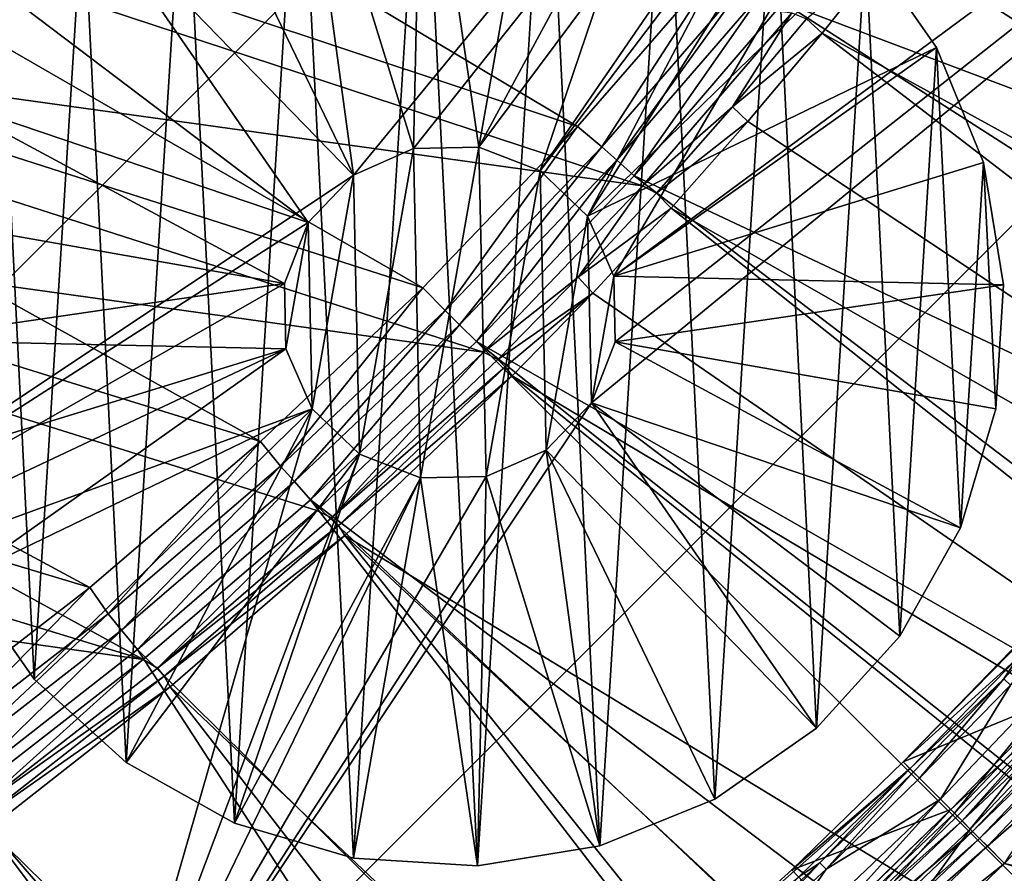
# Model space of a CAD drawing. Header units: metres. Extents: x -901 to 901, y -486 to 401.
# Tile 264 of 362: x 785 to 814, y -315 to -289. Entities that reach past the tile are written whole.
import ezdxf

# ---------------------------------------------------------------- set-up
doc = ezdxf.new("R2010")
doc.units = ezdxf.units.M

msp = doc.modelspace()

# ---------------------------------------------------------------- linework, layer by layer
at = {"layer": 'top'}
for points in [[(814.570129, -308.052704, -625), (811.35907, -311.3591, -625), (819.236694, -303.327972, -621.651367)], [(819.236694, -303.327972, -621.651367), (811.35907, -311.3591, -625), (814.783203, -308.253754, -621.651367)], [(816.999634, -306.05014, -620.924011), (814.783203, -308.253754, -621.651367), (814.36438, -308.888062, -620.924011)], [(816.999634, -306.05014, -620.924011), (814.36438, -308.888062, -620.924011), (814.55603, -309.070526, -620.230835)], [(817.851563, -306.822296, -619.050903), (814.55603, -309.070526, -620.230835), (812.473083, -312.473053, -619.050903)], [(812.890137, -312.890137, -618.603455), (817.851563, -306.822296, -619.050903), (812.473083, -312.473053, -619.050903)], [(817.851563, -306.822296, -619.050903), (812.890137, -312.890137, -618.603455), (818.288574, -307.218414, -618.603455)], [(818.288574, -307.218414, -618.603455), (812.890137, -312.890137, -618.603455), (813.358765, -313.358795, -618.271973)], [(813.11554, -313.11554, -621.115417), (816.232422, -309.621033, -621.825684), (818.52478, -307.432495, -621.115417)], [(818.52478, -307.432495, -621.115417), (818.852661, -307.729706, -620.525452), (813.11554, -313.11554, -621.115417)], [(813.358765, -313.358795, -618.271973), (818.779602, -307.663513, -618.271973), (818.288574, -307.218414, -618.603455)], [(818.852661, -307.729706, -620.525452), (813.428467, -313.428497, -620.525452), (813.11554, -313.11554, -621.115417)], [(814.383911, -314.383911, -618), (818.779602, -307.663513, -618.271973), (813.358765, -313.358795, -618.271973)], [(818.852661, -307.729706, -620.525452), (819.071167, -307.927765, -620.301758), (813.428467, -313.428497, -620.525452)], [(819.071167, -307.927765, -620.301758), (813.637024, -313.637024, -620.301758), (813.428467, -313.428497, -620.525452)], [(819.071167, -307.927765, -620.301758), (819.316711, -308.15033, -620.135986), (813.637024, -313.637024, -620.301758)], [(816.030396, -309.43045, -625), (811.35907, -311.3591, -625), (814.570129, -308.052704, -625)], [(811.35907, -311.3591, -625), (811.566284, -311.566254, -621.651367), (814.783203, -308.253754, -621.651367)], [(814.783203, -308.253754, -621.651367), (811.566284, -311.566254, -621.651367), (814.36438, -308.888062, -620.924011)], [(819.316711, -308.15033, -620.135986), (813.871338, -313.871368, -620.135986), (813.637024, -313.637024, -620.301758)], [(819.316711, -308.15033, -620.135986), (819.858704, -308.633575, -620), (813.871338, -313.871368, -620.135986)], [(814.36438, -308.888062, -620.924011), (811.566284, -311.566254, -621.651367), (811.660034, -311.660065, -620.924011)], [(811.660034, -311.660065, -620.924011), (811.847168, -311.847168, -620.230835), (814.36438, -308.888062, -620.924011)], [(814.36438, -308.888062, -620.924011), (811.847168, -311.847168, -620.230835), (814.55603, -309.070526, -620.230835)], [(819.858704, -308.633575, -620), (814.383911, -314.383911, -620), (813.871338, -313.871368, -620.135986)], [(814.55603, -309.070526, -620.230835), (811.847168, -311.847168, -620.230835), (812.473083, -312.473053, -619.050903)], [(816.030396, -309.43045, -625), (812.778687, -312.778717, -625), (811.35907, -311.3591, -625)], [(812.778687, -312.778717, -625), (816.030396, -309.43045, -625), (816.232422, -309.621033, -621.825684)], [(812.975098, -312.975098, -621.825684), (812.778687, -312.778717, -625), (816.232422, -309.621033, -621.825684)], [(813.11554, -313.11554, -621.115417), (812.975098, -312.975098, -621.825684), (816.232422, -309.621033, -621.825684)], [(811.35907, -311.3591, -625), (808.052673, -314.570099, -625), (811.566284, -311.566254, -621.651367)], [(812.778687, -312.778717, -625), (808.052673, -314.570099, -625), (811.35907, -311.3591, -625)], [(808.052673, -314.570099, -625), (803.135986, -319.015381, -625), (811.566284, -311.566254, -621.651367)], [(811.566284, -311.566254, -621.651367), (803.135986, -319.015381, -625), (808.253723, -314.783203, -621.651367)], [(808.888062, -314.36441, -620.924011), (811.566284, -311.566254, -621.651367), (808.253723, -314.783203, -621.651367)], [(811.660034, -311.660065, -620.924011), (811.566284, -311.566254, -621.651367), (808.888062, -314.36441, -620.924011)], [(809.070496, -314.556061, -620.230835), (811.660034, -311.660065, -620.924011), (808.888062, -314.36441, -620.924011)], [(811.847168, -311.847168, -620.230835), (811.660034, -311.660065, -620.924011), (809.070496, -314.556061, -620.230835)], [(812.473083, -312.473053, -619.050903), (811.847168, -311.847168, -620.230835), (809.070496, -314.556061, -620.230835)], [(807.218384, -318.288574, -618.603455), (812.473083, -312.473053, -619.050903), (806.822266, -317.851532, -619.050903)], [(806.822266, -317.851532, -619.050903), (812.473083, -312.473053, -619.050903), (809.070496, -314.556061, -620.230835)], [(807.218384, -318.288574, -618.603455), (812.890137, -312.890137, -618.603455), (812.473083, -312.473053, -619.050903)], [(809.43042, -316.030396, -625), (812.778687, -312.778717, -625), (804.633423, -320.741821, -621.825684)], [(804.633423, -320.741821, -621.825684), (812.778687, -312.778717, -625), (809.621033, -316.232422, -621.825684)], [(807.663513, -318.779633, -618.271973), (812.890137, -312.890137, -618.603455), (807.218384, -318.288574, -618.603455)], [(812.890137, -312.890137, -618.603455), (807.663513, -318.779633, -618.271973), (813.358765, -313.358795, -618.271973)], [(812.778687, -312.778717, -625), (809.43042, -316.030396, -625), (808.052673, -314.570099, -625)], [(812.778687, -312.778717, -625), (812.975098, -312.975098, -621.825684), (809.621033, -316.232422, -621.825684)], [(809.621033, -316.232422, -621.825684), (812.975098, -312.975098, -621.825684), (813.11554, -313.11554, -621.115417)], [(807.432495, -318.52475, -621.115417), (809.621033, -316.232422, -621.825684), (813.11554, -313.11554, -621.115417)], [(813.11554, -313.11554, -621.115417), (813.428467, -313.428497, -620.525452), (807.432495, -318.52475, -621.115417)], [(813.428467, -313.428497, -620.525452), (807.729736, -318.852661, -620.525452), (807.432495, -318.52475, -621.115417)], [(813.358765, -313.358795, -618.271973), (807.663513, -318.779633, -618.271973), (808.633606, -319.858704, -618)], [(813.428467, -313.428497, -620.525452), (813.637024, -313.637024, -620.301758), (807.729736, -318.852661, -620.525452)], [(808.633606, -319.858704, -618), (814.383911, -314.383911, -618), (813.358765, -313.358795, -618.271973)], [(813.637024, -313.637024, -620.301758), (807.927795, -319.071167, -620.301758), (807.729736, -318.852661, -620.525452)], [(813.637024, -313.637024, -620.301758), (813.871338, -313.871368, -620.135986), (807.927795, -319.071167, -620.301758)], [(813.871338, -313.871368, -620.135986), (808.15033, -319.316711, -620.135986), (807.927795, -319.071167, -620.301758)], [(813.871338, -313.871368, -620.135986), (814.383911, -314.383911, -620), (808.15033, -319.316711, -620.135986)], [(808.888062, -314.36441, -620.924011), (808.253723, -314.783203, -621.651367), (806.05011, -316.999664, -620.924011)], [(806.227844, -317.19574, -620.230835), (808.888062, -314.36441, -620.924011), (806.05011, -316.999664, -620.924011)], [(809.070496, -314.556061, -620.230835), (808.888062, -314.36441, -620.924011), (806.227844, -317.19574, -620.230835)], [(814.383911, -314.383911, -620), (808.633606, -319.858704, -620), (808.15033, -319.316711, -620.135986)], [(838.597717, -321.566193, -620), (808.633606, -319.858704, -620), (814.383911, -314.383911, -620)], [(808.633606, -319.858704, -618), (839.662231, -320.340729, -618), (814.383911, -314.383911, -618)], [(809.43042, -316.030396, -625), (803.135986, -319.015381, -625), (808.052673, -314.570099, -625)], [(806.822266, -317.851532, -619.050903), (809.070496, -314.556061, -620.230835), (806.227844, -317.19574, -620.230835)]]:
    msp.add_3dface(points, dxfattribs=at)
at = {"layer": 'top0'}
for points in [[(771.150452, -282.286438, -85.025352), (801.66864, -292.441925, -32.096634), (775.725708, -276.969025, -84.964355)], [(801.66864, -292.441925, -32.096634), (806.041626, -287.405029, -32.057251), (775.725708, -276.969025, -84.964355)], [(856.742371, -307.198944, -0.803848), (815.884094, -277.801331, -29.861549), (811.974487, -283.371185, -29.856339)], [(813.175964, -284.231598, -32.454315), (815.189026, -281.441895, -32.457077), (859.015991, -306.518616, -3.399924)], [(766.312317, -287.365265, -85.091026), (797.065125, -297.244843, -32.14172), (771.150452, -282.286438, -85.025352)], [(797.065125, -297.244843, -32.14172), (801.66864, -292.441925, -32.096634), (771.150452, -282.286438, -85.025352)], [(807.795105, -288.742004, -29.850136), (856.742371, -307.198944, -0.803848), (811.974487, -283.371185, -29.856339)], [(768.103577, -289.272308, -86.577515), (772.991577, -284.131012, -86.538803), (803.600281, -294.209076, -33.565083)], [(803.600281, -294.209076, -33.565083), (772.991577, -284.131012, -86.538803), (808.054016, -289.058319, -33.549034)], [(853.609985, -314.191132, -3.399924), (811.095398, -286.971313, -32.451302), (813.175964, -284.231598, -32.454315)], [(859.015991, -306.518616, -3.399924), (853.609985, -314.191132, -3.399924), (813.175964, -284.231598, -32.454315)], [(808.487122, -289.236816, -32.926071), (811.095398, -286.971313, -32.451302), (808.948486, -289.659393, -32.44804)], [(811.095398, -286.971313, -32.451302), (853.609985, -314.191132, -3.399924), (808.948486, -289.659393, -32.44804)], [(761.221619, -292.19046, -85.161201), (792.233337, -301.814148, -32.19273), (766.312317, -287.365265, -85.091026)], [(792.233337, -301.814148, -32.19273), (797.065125, -297.244843, -32.14172), (766.312317, -287.365265, -85.091026)], [(806.041626, -287.405029, -32.057251), (801.66864, -292.441925, -32.096634), (802.395508, -293.039734, -30.82016)], [(806.041626, -287.405029, -32.057251), (802.395508, -293.039734, -30.82016), (806.812439, -287.939575, -30.808117)], [(806.812439, -287.939575, -30.808117), (802.395508, -293.039734, -30.82016), (802.841125, -293.441956, -30.288921)], [(802.841125, -293.441956, -30.288921), (807.270691, -288.314423, -30.287998), (806.812439, -287.939575, -30.808117)], [(803.354736, -293.90332, -29.842918), (807.270691, -288.314423, -30.287998), (802.841125, -293.441956, -30.288921)], [(803.354736, -293.90332, -29.842918), (807.795105, -288.742004, -29.850136), (807.270691, -288.314423, -30.287998)], [(803.354736, -293.90332, -29.842918), (850.350159, -316.009277, -0.803848), (807.795105, -288.742004, -29.850136)], [(850.350159, -316.009277, -0.803848), (856.742371, -307.198944, -0.803848), (807.795105, -288.742004, -29.850136)], [(803.600281, -294.209076, -33.565083), (808.054016, -289.058319, -33.549034), (806.284912, -291.855682, -32.927197)], [(808.054016, -289.058319, -33.549034), (808.487122, -289.236816, -32.926071), (806.284912, -291.855682, -32.927197)], [(806.284912, -291.855682, -32.927197), (808.487122, -289.236816, -32.926071), (808.948486, -289.659393, -32.44804)], [(762.966919, -294.164856, -86.616753), (768.103577, -289.272308, -86.577515), (798.874207, -299.159271, -33.58363)], [(798.874207, -299.159271, -33.58363), (768.103577, -289.272308, -86.577515), (803.600281, -294.209076, -33.565083)], [(806.284912, -291.855682, -32.927197), (808.948486, -289.659393, -32.44804), (806.736572, -292.294189, -32.444527)], [(808.948486, -289.659393, -32.44804), (848.878296, -320.303436, -3.399924), (806.736572, -292.294189, -32.444527)], [(853.609985, -314.191132, -3.399924), (848.878296, -320.303436, -3.399924), (808.948486, -289.659393, -32.44804)], [(803.600281, -294.209076, -33.565083), (806.284912, -291.855682, -32.927197), (804.019348, -294.419586, -32.928402)], [(804.019348, -294.419586, -32.928402), (806.284912, -291.855682, -32.927197), (806.736572, -292.294189, -32.444527)], [(755.893372, -296.751801, -85.235657), (787.152771, -306.165741, -32.250175), (761.221619, -292.19046, -85.161201)], [(787.152771, -306.165741, -32.250175), (792.233337, -301.814148, -32.19273), (761.221619, -292.19046, -85.161201)], [(801.66864, -292.441925, -32.096634), (797.065125, -297.244843, -32.14172), (797.729675, -297.91571, -30.83387)], [(801.66864, -292.441925, -32.096634), (797.729675, -297.91571, -30.83387), (802.395508, -293.039734, -30.82016)], [(806.736572, -292.294189, -32.444527), (804.460876, -294.874146, -32.440762), (804.019348, -294.419586, -32.928402)], [(848.878296, -320.303436, -3.399924), (804.460876, -294.874146, -32.440762), (806.736572, -292.294189, -32.444527)], [(802.395508, -293.039734, -30.82016), (797.729675, -297.91571, -30.83387), (798.161804, -298.345795, -30.289949)], [(802.395508, -293.039734, -30.82016), (798.161804, -298.345795, -30.289949), (802.841125, -293.441956, -30.288921)], [(802.841125, -293.441956, -30.288921), (798.161804, -298.345795, -30.289949), (798.662537, -298.844513, -29.834656)], [(798.662537, -298.844513, -29.834656), (803.354736, -293.90332, -29.842918), (802.841125, -293.441956, -30.288921)], [(798.662537, -298.844513, -29.834656), (843.461121, -324.436737, -0.803848), (803.354736, -293.90332, -29.842918)], [(843.461121, -324.436737, -0.803848), (850.350159, -316.009277, -0.803848), (803.354736, -293.90332, -29.842918)], [(788.741455, -308.311829, -33.628128), (757.593506, -298.797272, -86.656258), (762.966919, -294.164856, -86.616753)], [(793.90979, -303.870117, -33.604656), (762.966919, -294.164856, -86.616753), (798.874207, -299.159271, -33.58363)], [(793.90979, -303.870117, -33.604656), (788.741455, -308.311829, -33.628128), (762.966919, -294.164856, -86.616753)], [(798.874207, -299.159271, -33.58363), (803.600281, -294.209076, -33.565083), (801.691711, -296.926941, -32.929695)], [(801.691711, -296.926941, -32.929695), (803.600281, -294.209076, -33.565083), (804.019348, -294.419586, -32.928402)], [(804.460876, -294.874146, -32.440762), (801.691711, -296.926941, -32.929695), (804.019348, -294.419586, -32.928402)], [(804.460876, -294.874146, -32.440762), (802.122864, -297.397705, -32.436741), (801.691711, -296.926941, -32.929695)], [(843.902405, -326.218597, -3.399924), (802.122864, -297.397705, -32.436741), (804.460876, -294.874146, -32.440762)], [(848.878296, -320.303436, -3.399924), (843.902405, -326.218597, -3.399924), (804.460876, -294.874146, -32.440762)], [(781.687378, -310.390381, -32.316093), (787.152771, -306.165741, -32.250175), (755.893372, -296.751801, -85.235657)], [(799.303101, -299.376068, -32.931065), (798.874207, -299.159271, -33.58363), (801.691711, -296.926941, -32.929695)], [(802.122864, -297.397705, -32.436741), (799.303101, -299.376068, -32.931065), (801.691711, -296.926941, -32.929695)], [(797.065125, -297.244843, -32.14172), (792.233337, -301.814148, -32.19273), (792.824951, -302.555206, -30.849257)], [(797.065125, -297.244843, -32.14172), (792.824951, -302.555206, -30.849257), (797.729675, -297.91571, -30.83387)], [(799.303101, -299.376068, -32.931065), (802.122864, -297.397705, -32.436741), (799.518677, -299.590393, -32.659832)], [(799.518677, -299.590393, -32.659832), (802.122864, -297.397705, -32.436741), (799.723877, -299.863464, -32.432468)], [(802.122864, -297.397705, -32.436741), (843.902405, -326.218597, -3.399924), (799.723877, -299.863464, -32.432468)], [(797.729675, -297.91571, -30.83387), (792.824951, -302.555206, -30.849257), (793.242554, -303.013641, -30.291082)], [(797.729675, -297.91571, -30.83387), (793.242554, -303.013641, -30.291082), (798.161804, -298.345795, -30.289949)], [(798.161804, -298.345795, -30.289949), (793.242554, -303.013641, -30.291082), (793.727417, -303.555023, -29.825321)], [(798.161804, -298.345795, -30.289949), (793.727417, -303.555023, -29.825321), (798.662537, -298.844513, -29.834656)], [(757.593506, -298.797272, -86.656258), (788.741455, -308.311829, -33.628128), (751.995911, -303.158661, -86.695763)], [(793.727417, -303.555023, -29.825321), (834.288086, -334.288086, -0.803848), (798.662537, -298.844513, -29.834656)], [(834.288086, -334.288086, -0.803848), (838.135071, -330.326935, -0.803848), (798.662537, -298.844513, -29.834656)], [(798.662537, -298.844513, -29.834656), (838.135071, -330.326935, -0.803848), (843.461121, -324.436737, -0.803848)], [(793.90979, -303.870117, -33.604656), (798.874207, -299.159271, -33.58363), (794.348206, -304.093842, -32.934059)], [(798.874207, -299.159271, -33.58363), (799.303101, -299.376068, -32.931065), (794.348206, -304.093842, -32.934059)], [(794.348206, -304.093842, -32.934059), (799.303101, -299.376068, -32.931065), (799.518677, -299.590393, -32.659832)], [(794.348206, -304.093842, -32.934059), (799.518677, -299.590393, -32.659832), (794.556824, -304.322327, -32.655872)], [(794.556824, -304.322327, -32.655872), (799.518677, -299.590393, -32.659832), (799.723877, -299.863464, -32.432468)], [(794.556824, -304.322327, -32.655872), (799.723877, -299.863464, -32.432468), (794.748962, -304.61557, -32.423145)], [(799.723877, -299.863464, -32.432468), (839.006836, -331.593506, -3.399924), (794.748962, -304.61557, -32.423145)], [(843.902405, -326.218597, -3.399924), (839.006836, -331.593506, -3.399924), (799.723877, -299.863464, -32.432468)], [(792.233337, -301.814148, -32.19273), (787.152771, -306.165741, -32.250175), (787.695557, -306.948181, -30.866377)], [(792.233337, -301.814148, -32.19273), (787.695557, -306.948181, -30.866377), (792.824951, -302.555206, -30.849257)], [(792.824951, -302.555206, -30.849257), (787.695557, -306.948181, -30.866377), (788.097534, -307.435394, -30.292336)], [(792.824951, -302.555206, -30.849257), (788.097534, -307.435394, -30.292336), (793.242554, -303.013641, -30.291082)], [(793.242554, -303.013641, -30.291082), (788.097534, -307.435394, -30.292336), (788.569824, -308.014862, -29.814909)], [(793.242554, -303.013641, -30.291082), (788.569824, -308.014862, -29.814909), (793.727417, -303.555023, -29.825321)], [(788.741455, -308.311829, -33.628128), (783.327698, -312.518494, -33.65435), (751.995911, -303.158661, -86.695763)], [(824.436707, -343.46109, -0.803848), (793.727417, -303.555023, -29.825321), (788.569824, -308.014862, -29.814909)], [(824.436707, -343.46109, -0.803848), (830.326965, -338.135101, -0.803848), (793.727417, -303.555023, -29.825321)], [(830.326965, -338.135101, -0.803848), (834.288086, -334.288086, -0.803848), (793.727417, -303.555023, -29.825321)], [(788.741455, -308.311829, -33.628128), (793.90979, -303.870117, -33.604656), (789.167297, -308.563049, -32.937401)], [(793.90979, -303.870117, -33.604656), (794.348206, -304.093842, -32.934059), (789.167297, -308.563049, -32.937401)], [(789.167297, -308.563049, -32.937401), (794.348206, -304.093842, -32.934059), (794.556824, -304.322327, -32.655872)], [(789.167297, -308.563049, -32.937401), (794.556824, -304.322327, -32.655872), (789.368347, -308.805878, -32.651478)], [(789.368347, -308.805878, -32.651478), (794.556824, -304.322327, -32.655872), (794.748962, -304.61557, -32.423145)], [(789.368347, -308.805878, -32.651478), (794.748962, -304.61557, -32.423145), (789.547852, -309.118988, -32.412781)], [(794.748962, -304.61557, -32.423145), (826.218567, -343.902435, -3.399924), (789.547852, -309.118988, -32.412781)], [(839.006836, -331.593506, -3.399924), (831.593506, -339.006805, -3.399924), (794.748962, -304.61557, -32.423145)], [(794.748962, -304.61557, -32.423145), (831.593506, -339.006805, -3.399924), (826.218567, -343.902435, -3.399924)], [(787.152771, -306.165741, -32.250175), (781.687378, -310.390381, -32.316093), (782.356812, -311.085083, -30.8853)], [(787.152771, -306.165741, -32.250175), (782.356812, -311.085083, -30.8853), (787.695557, -306.948181, -30.866377)], [(787.695557, -306.948181, -30.866377), (782.356812, -311.085083, -30.8853), (782.741882, -311.60141, -30.29373)], [(787.695557, -306.948181, -30.866377), (782.741882, -311.60141, -30.29373), (788.097534, -307.435394, -30.292336)], [(788.097534, -307.435394, -30.292336), (782.741882, -311.60141, -30.29373), (783.200378, -312.214813, -29.8034)], [(788.097534, -307.435394, -30.292336), (783.200378, -312.214813, -29.8034), (788.569824, -308.014862, -29.814909)], [(816.009277, -350.350189, -0.803848), (788.569824, -308.014862, -29.814909), (783.200378, -312.214813, -29.8034)], [(816.009277, -350.350189, -0.803848), (824.436707, -343.46109, -0.803848), (788.569824, -308.014862, -29.814909)], [(783.327698, -312.518494, -33.65435), (788.741455, -308.311829, -33.628128), (783.773376, -312.774414, -32.941116)], [(788.741455, -308.311829, -33.628128), (789.167297, -308.563049, -32.937401), (783.773376, -312.774414, -32.941116)], [(783.773376, -312.774414, -32.941116), (789.167297, -308.563049, -32.937401), (789.368347, -308.805878, -32.651478)], [(783.773376, -312.774414, -32.941116), (789.368347, -308.805878, -32.651478), (783.966248, -313.031708, -32.646622)], [(783.966248, -313.031708, -32.646622), (789.368347, -308.805878, -32.651478), (789.547852, -309.118988, -32.412781)], [(783.966248, -313.031708, -32.646622), (789.547852, -309.118988, -32.412781), (784.133118, -313.363251, -32.401356)], [(789.547852, -309.118988, -32.412781), (820.303406, -348.878296, -3.399924), (784.133118, -313.363251, -32.401356)], [(826.218567, -343.902435, -3.399924), (820.303406, -348.878296, -3.399924), (789.547852, -309.118988, -32.412781)], [(777.629517, -316.145782, -29.79077), (816.009277, -350.350189, -0.803848), (783.200378, -312.214813, -29.8034)], [(784.133118, -313.363251, -32.401356), (814.191162, -353.609955, -3.399924), (778.5177, -317.338135, -32.388844)], [(820.303406, -348.878296, -3.399924), (814.191162, -353.609955, -3.399924), (784.133118, -313.363251, -32.401356)]]:
    msp.add_3dface(points, dxfattribs=at)
at = {"layer": 'top0123'}
for points in [[(828.274353, -253.431381, -540), (795.001099, -293.883636, -540), (773.421509, -308.28421, -540)], [(828.274353, -253.431381, -520), (828.274353, -253.431381, -540), (773.421509, -308.28421, -520)], [(828.274353, -253.431381, -540), (773.421509, -308.28421, -540), (773.421509, -308.28421, -520)], [(773.421509, -308.28421, -520), (795.001099, -293.883636, -520), (828.274353, -253.431381, -520)], [(796.786621, -293.097992, -540), (795.001099, -293.883636, -540), (828.274353, -253.431381, -540)], [(795.001099, -293.883636, -520), (796.786621, -293.097992, -520), (828.274353, -253.431381, -520)], [(798.736938, -293.05542, -540), (796.786621, -293.097992, -540), (828.274353, -253.431381, -540)], [(828.274353, -253.431381, -520), (796.786621, -293.097992, -520), (798.736938, -293.05542, -520)], [(800.555054, -293.762451, -540), (798.736938, -293.05542, -540), (828.274353, -253.431381, -540)], [(798.736938, -293.05542, -520), (800.555054, -293.762451, -520), (828.274353, -253.431381, -520)], [(801.964233, -295.11145, -540), (800.555054, -293.762451, -540), (828.274353, -253.431381, -540)], [(800.555054, -293.762451, -520), (801.964233, -295.11145, -520), (828.274353, -253.431381, -520)], [(828.274353, -253.431381, -540), (802.749878, -296.897003, -540), (801.964233, -295.11145, -540)], [(828.274353, -253.431381, -520), (801.964233, -295.11145, -520), (802.749878, -296.897003, -520)], [(842.416443, -267.573517, -540), (802.749878, -296.897003, -540), (828.274353, -253.431381, -540)], [(842.416443, -267.573517, -520), (828.274353, -253.431381, -520), (802.749878, -296.897003, -520)], [(787.56366, -322.426331, -540), (802.085388, -300.665405, -540), (842.416443, -267.573517, -540)], [(787.56366, -322.426331, -520), (787.56366, -322.426331, -540), (842.416443, -267.573517, -520)], [(787.56366, -322.426331, -540), (842.416443, -267.573517, -540), (842.416443, -267.573517, -520)], [(842.416443, -267.573517, -520), (802.085388, -300.665405, -520), (787.56366, -322.426331, -520)], [(802.085388, -300.665405, -540), (802.792419, -298.84729, -540), (842.416443, -267.573517, -540)], [(802.792419, -298.84729, -520), (802.085388, -300.665405, -520), (842.416443, -267.573517, -520)], [(842.416443, -267.573517, -540), (802.792419, -298.84729, -540), (802.749878, -296.897003, -540)], [(802.749878, -296.897003, -520), (802.792419, -298.84729, -520), (842.416443, -267.573517, -520)], [(797.046265, -281.499634, -630.000183), (795.00354, -314.228455, -630.000183), (793.399902, -282.095825, -630.000183)], [(797.046265, -281.499634, -595.000183), (793.399902, -282.095825, -595.000183), (796.786621, -293.097992, -595)], [(798.691223, -314.458588, -630.000183), (795.00354, -314.228455, -630.000183), (797.046265, -281.499634, -630.000183)], [(798.736938, -293.05542, -595), (797.046265, -281.499634, -595.000183), (796.786621, -293.097992, -595)], [(800.733948, -281.729797, -630.000183), (798.691223, -314.458588, -630.000183), (797.046265, -281.499634, -630.000183)], [(798.736938, -293.05542, -595), (800.733948, -281.729797, -595.000183), (797.046265, -281.499634, -595.000183)], [(802.337585, -313.862427, -630.000183), (798.691223, -314.458588, -630.000183), (800.733948, -281.729797, -630.000183)], [(804.277893, -282.77475, -595.000183), (800.733948, -281.729797, -595.000183), (798.736938, -293.05542, -595)], [(804.277893, -282.77475, -630.000183), (802.337585, -313.862427, -630.000183), (800.733948, -281.729797, -630.000183)], [(793.399902, -282.095825, -630.000183), (791.459595, -313.183472, -630.000183), (789.977539, -283.488464, -630.000183)], [(793.399902, -282.095825, -595.000183), (789.977539, -283.488464, -595.000183), (795.001099, -293.883636, -595)], [(795.00354, -314.228455, -630.000183), (791.459595, -313.183472, -630.000183), (793.399902, -282.095825, -630.000183)], [(796.786621, -293.097992, -595), (793.399902, -282.095825, -595.000183), (795.001099, -293.883636, -595)], [(800.555054, -293.762451, -595), (804.277893, -282.77475, -595.000183), (798.736938, -293.05542, -595)], [(807.500488, -284.582123, -595.000183), (804.277893, -282.77475, -595.000183), (800.555054, -293.762451, -595)], [(805.759949, -312.469757, -630.000183), (802.337585, -313.862427, -630.000183), (804.277893, -282.77475, -630.000183)], [(807.500488, -284.582123, -630.000183), (805.759949, -312.469757, -630.000183), (804.277893, -282.77475, -630.000183)], [(789.977539, -283.488464, -630.000183), (788.237, -311.376099, -630.000183), (786.950928, -285.607727, -630.000183)], [(795.001099, -293.883636, -595), (789.977539, -283.488464, -595.000183), (786.950928, -285.607727, -595.000183)], [(791.459595, -313.183472, -630.000183), (788.237, -311.376099, -630.000183), (789.977539, -283.488464, -630.000183)], [(801.964233, -295.11145, -595), (807.500488, -284.582123, -595.000183), (800.555054, -293.762451, -595)], [(801.964233, -295.11145, -595), (810.240112, -287.06131, -595.000183), (807.500488, -284.582123, -595.000183)], [(808.78656, -310.350494, -630.000183), (805.759949, -312.469757, -630.000183), (807.500488, -284.582123, -630.000183)], [(810.240112, -287.06131, -630.000183), (808.78656, -310.350494, -630.000183), (807.500488, -284.582123, -630.000183)], [(786.950928, -285.607727, -630.000183), (785.497375, -308.896942, -630.000183), (784.471741, -288.347351, -630.000183)], [(786.950928, -285.607727, -595.000183), (784.471741, -288.347351, -595.000183), (793.6521, -295.292816, -595)], [(788.237, -311.376099, -630.000183), (785.497375, -308.896942, -630.000183), (786.950928, -285.607727, -630.000183)], [(795.001099, -293.883636, -595), (786.950928, -285.607727, -595.000183), (793.6521, -295.292816, -595)], [(812.359375, -290.087921, -595.000183), (810.240112, -287.06131, -595.000183), (801.964233, -295.11145, -595)], [(811.265747, -307.61087, -630.000183), (808.78656, -310.350494, -630.000183), (810.240112, -287.06131, -630.000183)], [(812.359375, -290.087921, -630.000183), (810.240112, -287.06131, -630.000183), (812.359375, -290.087921, -595.000183)], [(810.240112, -287.06131, -630.000183), (810.240112, -287.06131, -595.000183), (812.359375, -290.087921, -595.000183)], [(812.359375, -290.087921, -630.000183), (811.265747, -307.61087, -630.000183), (810.240112, -287.06131, -630.000183)], [(793.6521, -295.292816, -595), (784.471741, -288.347351, -595.000183), (782.664368, -291.569946, -595.000183)], [(785.497375, -308.896942, -630.000183), (783.378113, -305.8703, -630.000183), (784.471741, -288.347351, -630.000183)], [(802.749878, -296.897003, -595), (812.359375, -290.087921, -595.000183), (801.964233, -295.11145, -595)], [(802.749878, -296.897003, -595), (813.752075, -293.510254, -595.000183), (812.359375, -290.087921, -595.000183)], [(813.07312, -304.388275, -630.000183), (811.265747, -307.61087, -630.000183), (812.359375, -290.087921, -630.000183)], [(813.752075, -293.510254, -630.000183), (812.359375, -290.087921, -630.000183), (813.752075, -293.510254, -595.000183)], [(812.359375, -290.087921, -630.000183), (812.359375, -290.087921, -595.000183), (813.752075, -293.510254, -595.000183)], [(813.752075, -293.510254, -630.000183), (813.07312, -304.388275, -630.000183), (812.359375, -290.087921, -630.000183)], [(782.664368, -291.569946, -595.000183), (781.619446, -295.113922, -595.000183), (792.945068, -297.110931, -595)], [(793.6521, -295.292816, -595), (782.664368, -291.569946, -595.000183), (792.945068, -297.110931, -595)], [(796.786621, -293.097992, -540), (798.736938, -293.05542, -540), (796.786621, -293.097992, -595)], [(798.736938, -293.05542, -540), (798.736938, -293.05542, -595), (796.786621, -293.097992, -595)], [(796.786621, -293.097992, -54), (798.736938, -293.05542, -54), (796.786621, -293.097992, -520)], [(798.736938, -293.05542, -54), (798.736938, -293.05542, -520), (796.786621, -293.097992, -520)], [(798.736938, -293.05542, -54), (796.786621, -293.097992, -54), (797.000549, -302.902802, -54)], [(798.950867, -302.86026, -54), (798.736938, -293.05542, -54), (797.000549, -302.902802, -54)], [(800.555054, -293.762451, -595), (798.736938, -293.05542, -595), (800.555054, -293.762451, -540)], [(798.736938, -293.05542, -595), (798.736938, -293.05542, -540), (800.555054, -293.762451, -540)], [(800.555054, -293.762451, -520), (798.736938, -293.05542, -520), (800.555054, -293.762451, -54)], [(798.736938, -293.05542, -520), (798.736938, -293.05542, -54), (800.555054, -293.762451, -54)], [(800.555054, -293.762451, -54), (798.736938, -293.05542, -54), (798.950867, -302.86026, -54)], [(795.001099, -293.883636, -540), (796.786621, -293.097992, -540), (795.001099, -293.883636, -595)], [(796.786621, -293.097992, -540), (796.786621, -293.097992, -595), (795.001099, -293.883636, -595)], [(795.001099, -293.883636, -54), (796.786621, -293.097992, -54), (795.001099, -293.883636, -520)], [(796.786621, -293.097992, -54), (796.786621, -293.097992, -520), (795.001099, -293.883636, -520)], [(796.786621, -293.097992, -54), (795.001099, -293.883636, -54), (795.182434, -302.19577, -54)], [(797.000549, -302.902802, -54), (796.786621, -293.097992, -54), (795.182434, -302.19577, -54)], [(814.348267, -297.156647, -595.000183), (813.752075, -293.510254, -595.000183), (802.749878, -296.897003, -595)], [(814.118103, -300.844299, -630.000183), (813.07312, -304.388275, -630.000183), (813.752075, -293.510254, -630.000183)], [(814.348267, -297.156647, -630.000183), (813.752075, -293.510254, -630.000183), (814.348267, -297.156647, -595.000183)], [(813.752075, -293.510254, -630.000183), (813.752075, -293.510254, -595.000183), (814.348267, -297.156647, -595.000183)], [(814.348267, -297.156647, -630.000183), (814.118103, -300.844299, -630.000183), (813.752075, -293.510254, -630.000183)], [(795.001099, -293.883636, -540), (793.6521, -295.292816, -540), (773.421509, -308.28421, -540)], [(793.6521, -295.292816, -520), (795.001099, -293.883636, -520), (773.421509, -308.28421, -520)], [(793.6521, -295.292816, -540), (795.001099, -293.883636, -540), (793.6521, -295.292816, -595)], [(795.001099, -293.883636, -540), (795.001099, -293.883636, -595), (793.6521, -295.292816, -595)], [(793.6521, -295.292816, -54), (795.001099, -293.883636, -54), (793.6521, -295.292816, -520)], [(795.001099, -293.883636, -54), (795.001099, -293.883636, -520), (793.6521, -295.292816, -520)], [(795.001099, -293.883636, -54), (793.6521, -295.292816, -54), (793.773254, -300.846802, -54)], [(795.182434, -302.19577, -54), (795.001099, -293.883636, -54), (793.773254, -300.846802, -54)], [(800.73645, -302.074585, -54), (800.555054, -293.762451, -54), (798.950867, -302.86026, -54)], [(801.964233, -295.11145, -595), (800.555054, -293.762451, -595), (801.964233, -295.11145, -540)], [(800.555054, -293.762451, -595), (800.555054, -293.762451, -540), (801.964233, -295.11145, -540)], [(801.964233, -295.11145, -520), (800.555054, -293.762451, -520), (801.964233, -295.11145, -54)], [(800.555054, -293.762451, -520), (800.555054, -293.762451, -54), (801.964233, -295.11145, -54)], [(801.964233, -295.11145, -54), (800.555054, -293.762451, -54), (800.73645, -302.074585, -54)], [(792.945068, -297.110931, -595), (781.619446, -295.113922, -595.000183), (781.389282, -298.801575, -595.000183)], [(802.085388, -300.665405, -54), (801.964233, -295.11145, -54), (800.73645, -302.074585, -54)], [(802.749878, -296.897003, -595), (801.964233, -295.11145, -595), (802.749878, -296.897003, -540)], [(801.964233, -295.11145, -595), (801.964233, -295.11145, -540), (802.749878, -296.897003, -540)], [(802.749878, -296.897003, -520), (801.964233, -295.11145, -520), (802.749878, -296.897003, -54)], [(801.964233, -295.11145, -520), (801.964233, -295.11145, -54), (802.749878, -296.897003, -54)], [(802.749878, -296.897003, -54), (801.964233, -295.11145, -54), (802.085388, -300.665405, -54)], [(773.421509, -308.28421, -540), (793.6521, -295.292816, -540), (792.945068, -297.110931, -540)], [(792.945068, -297.110931, -520), (793.6521, -295.292816, -520), (773.421509, -308.28421, -520)], [(792.945068, -297.110931, -540), (793.6521, -295.292816, -540), (792.945068, -297.110931, -595)], [(793.6521, -295.292816, -540), (793.6521, -295.292816, -595), (792.945068, -297.110931, -595)], [(792.945068, -297.110931, -54), (793.6521, -295.292816, -54), (792.945068, -297.110931, -520)], [(793.6521, -295.292816, -54), (793.6521, -295.292816, -520), (792.945068, -297.110931, -520)], [(793.6521, -295.292816, -54), (792.945068, -297.110931, -54), (792.98761, -299.061249, -54)], [(793.773254, -300.846802, -54), (793.6521, -295.292816, -54), (792.98761, -299.061249, -54)], [(792.945068, -297.110931, -540), (792.98761, -299.061249, -540), (773.421509, -308.28421, -540)], [(773.421509, -308.28421, -520), (792.98761, -299.061249, -520), (792.945068, -297.110931, -520)], [(792.945068, -297.110931, -595), (781.389282, -298.801575, -595.000183), (792.98761, -299.061249, -595)], [(792.98761, -299.061249, -540), (792.945068, -297.110931, -540), (792.98761, -299.061249, -595)], [(792.945068, -297.110931, -540), (792.945068, -297.110931, -595), (792.98761, -299.061249, -595)], [(792.98761, -299.061249, -54), (792.945068, -297.110931, -54), (792.98761, -299.061249, -520)], [(792.945068, -297.110931, -54), (792.945068, -297.110931, -520), (792.98761, -299.061249, -520)], [(802.792419, -298.84729, -54), (802.749878, -296.897003, -54), (802.085388, -300.665405, -54)], [(802.792419, -298.84729, -595), (802.749878, -296.897003, -595), (802.792419, -298.84729, -540)], [(802.749878, -296.897003, -595), (802.749878, -296.897003, -540), (802.792419, -298.84729, -540)], [(802.792419, -298.84729, -595), (814.348267, -297.156647, -595.000183), (802.749878, -296.897003, -595)], [(802.792419, -298.84729, -520), (802.749878, -296.897003, -520), (802.792419, -298.84729, -54)], [(802.749878, -296.897003, -520), (802.749878, -296.897003, -54), (802.792419, -298.84729, -54)], [(814.118103, -300.844299, -595.000183), (814.348267, -297.156647, -595.000183), (802.792419, -298.84729, -595)], [(814.118103, -300.844299, -630.000183), (814.348267, -297.156647, -630.000183), (814.118103, -300.844299, -595.000183)], [(814.348267, -297.156647, -630.000183), (814.348267, -297.156647, -595.000183), (814.118103, -300.844299, -595.000183)], [(781.389282, -298.801575, -595.000183), (781.985474, -302.447968, -595.000183), (792.98761, -299.061249, -595)], [(802.085388, -300.665405, -595), (802.792419, -298.84729, -595), (802.085388, -300.665405, -540)], [(802.792419, -298.84729, -595), (802.792419, -298.84729, -540), (802.085388, -300.665405, -540)], [(802.792419, -298.84729, -595), (802.085388, -300.665405, -595), (813.07312, -304.388275, -595.000183)], [(802.085388, -300.665405, -520), (802.792419, -298.84729, -520), (802.085388, -300.665405, -54)], [(802.792419, -298.84729, -520), (802.792419, -298.84729, -54), (802.085388, -300.665405, -54)], [(813.07312, -304.388275, -595.000183), (814.118103, -300.844299, -595.000183), (802.792419, -298.84729, -595)], [(792.98761, -299.061249, -540), (793.773254, -300.846802, -540), (773.421509, -308.28421, -540)], [(793.773254, -300.846802, -520), (792.98761, -299.061249, -520), (773.421509, -308.28421, -520)], [(792.98761, -299.061249, -595), (781.985474, -302.447968, -595.000183), (783.378113, -305.8703, -595.000183)], [(792.98761, -299.061249, -595), (783.378113, -305.8703, -595.000183), (793.773254, -300.846802, -595)], [(793.773254, -300.846802, -540), (792.98761, -299.061249, -540), (793.773254, -300.846802, -595)], [(792.98761, -299.061249, -540), (792.98761, -299.061249, -595), (793.773254, -300.846802, -595)], [(793.773254, -300.846802, -54), (792.98761, -299.061249, -54), (793.773254, -300.846802, -520)], [(792.98761, -299.061249, -54), (792.98761, -299.061249, -520), (793.773254, -300.846802, -520)], [(800.73645, -302.074585, -540), (802.085388, -300.665405, -540), (787.56366, -322.426331, -540)], [(802.085388, -300.665405, -520), (800.73645, -302.074585, -520), (787.56366, -322.426331, -520)], [(800.73645, -302.074585, -595), (802.085388, -300.665405, -595), (800.73645, -302.074585, -540)], [(802.085388, -300.665405, -595), (802.085388, -300.665405, -540), (800.73645, -302.074585, -540)], [(800.73645, -302.074585, -595), (808.78656, -310.350494, -595.000183), (802.085388, -300.665405, -595)], [(800.73645, -302.074585, -520), (802.085388, -300.665405, -520), (800.73645, -302.074585, -54)], [(802.085388, -300.665405, -520), (802.085388, -300.665405, -54), (800.73645, -302.074585, -54)], [(808.78656, -310.350494, -595.000183), (811.265747, -307.61087, -595.000183), (802.085388, -300.665405, -595)], [(802.085388, -300.665405, -595), (811.265747, -307.61087, -595.000183), (813.07312, -304.388275, -595.000183)], [(773.421509, -308.28421, -540), (793.773254, -300.846802, -540), (787.56366, -322.426331, -540)], [(787.56366, -322.426331, -520), (793.773254, -300.846802, -520), (773.421509, -308.28421, -520)], [(783.378113, -305.8703, -595.000183), (785.497375, -308.896942, -595.000183), (793.773254, -300.846802, -595)], [(793.773254, -300.846802, -595), (785.497375, -308.896942, -595.000183), (788.237, -311.376099, -595.000183)], [(787.56366, -322.426331, -540), (793.773254, -300.846802, -540), (795.182434, -302.19577, -540)], [(787.56366, -322.426331, -520), (795.182434, -302.19577, -520), (793.773254, -300.846802, -520)], [(793.773254, -300.846802, -595), (788.237, -311.376099, -595.000183), (795.182434, -302.19577, -595)], [(795.182434, -302.19577, -540), (793.773254, -300.846802, -540), (795.182434, -302.19577, -595)], [(793.773254, -300.846802, -540), (793.773254, -300.846802, -595), (795.182434, -302.19577, -595)], [(795.182434, -302.19577, -54), (793.773254, -300.846802, -54), (795.182434, -302.19577, -520)], [(793.773254, -300.846802, -54), (793.773254, -300.846802, -520), (795.182434, -302.19577, -520)], [(814.118103, -300.844299, -595.000183), (813.07312, -304.388275, -595.000183), (814.118103, -300.844299, -630.000183)], [(813.07312, -304.388275, -595.000183), (813.07312, -304.388275, -630.000183), (814.118103, -300.844299, -630.000183)], [(798.950867, -302.86026, -540), (800.73645, -302.074585, -540), (787.56366, -322.426331, -540)], [(787.56366, -322.426331, -520), (800.73645, -302.074585, -520), (798.950867, -302.86026, -520)], [(798.950867, -302.86026, -595), (800.73645, -302.074585, -595), (798.950867, -302.86026, -540)], [(800.73645, -302.074585, -595), (800.73645, -302.074585, -540), (798.950867, -302.86026, -540)], [(798.950867, -302.86026, -595), (802.337585, -313.862427, -595.000183), (800.73645, -302.074585, -595)], [(798.950867, -302.86026, -520), (800.73645, -302.074585, -520), (798.950867, -302.86026, -54)], [(800.73645, -302.074585, -520), (800.73645, -302.074585, -54), (798.950867, -302.86026, -54)], [(802.337585, -313.862427, -595.000183), (805.759949, -312.469757, -595.000183), (800.73645, -302.074585, -595)], [(800.73645, -302.074585, -595), (805.759949, -312.469757, -595.000183), (808.78656, -310.350494, -595.000183)], [(795.182434, -302.19577, -540), (797.000549, -302.902802, -540), (787.56366, -322.426331, -540)], [(797.000549, -302.902802, -520), (795.182434, -302.19577, -520), (787.56366, -322.426331, -520)], [(788.237, -311.376099, -595.000183), (791.459595, -313.183472, -595.000183), (795.182434, -302.19577, -595)], [(795.182434, -302.19577, -595), (791.459595, -313.183472, -595.000183), (797.000549, -302.902802, -595)], [(797.000549, -302.902802, -540), (795.182434, -302.19577, -540), (797.000549, -302.902802, -595)], [(795.182434, -302.19577, -540), (795.182434, -302.19577, -595), (797.000549, -302.902802, -595)], [(797.000549, -302.902802, -54), (795.182434, -302.19577, -54), (797.000549, -302.902802, -520)], [(795.182434, -302.19577, -54), (795.182434, -302.19577, -520), (797.000549, -302.902802, -520)], [(797.000549, -302.902802, -540), (798.950867, -302.86026, -540), (787.56366, -322.426331, -540)], [(798.950867, -302.86026, -520), (797.000549, -302.902802, -520), (787.56366, -322.426331, -520)], [(791.459595, -313.183472, -595.000183), (795.00354, -314.228455, -595.000183), (797.000549, -302.902802, -595)], [(797.000549, -302.902802, -595), (795.00354, -314.228455, -595.000183), (798.691223, -314.458588, -595.000183)], [(797.000549, -302.902802, -595), (798.950867, -302.86026, -595), (797.000549, -302.902802, -540)], [(798.950867, -302.86026, -595), (798.950867, -302.86026, -540), (797.000549, -302.902802, -540)], [(797.000549, -302.902802, -595), (798.691223, -314.458588, -595.000183), (798.950867, -302.86026, -595)], [(797.000549, -302.902802, -520), (798.950867, -302.86026, -520), (797.000549, -302.902802, -54)], [(798.950867, -302.86026, -520), (798.950867, -302.86026, -54), (797.000549, -302.902802, -54)], [(798.691223, -314.458588, -595.000183), (802.337585, -313.862427, -595.000183), (798.950867, -302.86026, -595)], [(813.07312, -304.388275, -595.000183), (811.265747, -307.61087, -595.000183), (813.07312, -304.388275, -630.000183)], [(811.265747, -307.61087, -595.000183), (811.265747, -307.61087, -630.000183), (813.07312, -304.388275, -630.000183)], [(785.497375, -308.896942, -595.000183), (783.378113, -305.8703, -595.000183), (785.497375, -308.896942, -630.000183)], [(783.378113, -305.8703, -595.000183), (783.378113, -305.8703, -630.000183), (785.497375, -308.896942, -630.000183)], [(811.265747, -307.61087, -595.000183), (808.78656, -310.350494, -595.000183), (811.265747, -307.61087, -630.000183)], [(808.78656, -310.350494, -595.000183), (808.78656, -310.350494, -630.000183), (811.265747, -307.61087, -630.000183)], [(782.546631, -326.909821, -540), (773.421509, -308.28421, -540), (787.56366, -322.426331, -540)], [(773.421509, -308.28421, -520), (782.546631, -326.909821, -520), (787.56366, -322.426331, -520)], [(788.237, -311.376099, -595.000183), (785.497375, -308.896942, -595.000183), (788.237, -311.376099, -630.000183)], [(785.497375, -308.896942, -595.000183), (785.497375, -308.896942, -630.000183), (788.237, -311.376099, -630.000183)], [(808.78656, -310.350494, -595.000183), (805.759949, -312.469757, -595.000183), (808.78656, -310.350494, -630.000183)], [(805.759949, -312.469757, -595.000183), (805.759949, -312.469757, -630.000183), (808.78656, -310.350494, -630.000183)], [(791.459595, -313.183472, -595.000183), (788.237, -311.376099, -595.000183), (791.459595, -313.183472, -630.000183)], [(788.237, -311.376099, -595.000183), (788.237, -311.376099, -630.000183), (791.459595, -313.183472, -630.000183)], [(805.759949, -312.469757, -595.000183), (802.337585, -313.862427, -595.000183), (805.759949, -312.469757, -630.000183)], [(802.337585, -313.862427, -595.000183), (802.337585, -313.862427, -630.000183), (805.759949, -312.469757, -630.000183)], [(795.00354, -314.228455, -595.000183), (791.459595, -313.183472, -595.000183), (795.00354, -314.228455, -630.000183)], [(791.459595, -313.183472, -595.000183), (791.459595, -313.183472, -630.000183), (795.00354, -314.228455, -630.000183)], [(802.337585, -313.862427, -595.000183), (798.691223, -314.458588, -595.000183), (802.337585, -313.862427, -630.000183)], [(798.691223, -314.458588, -595.000183), (798.691223, -314.458588, -630.000183), (802.337585, -313.862427, -630.000183)], [(798.691223, -314.458588, -595.000183), (795.00354, -314.228455, -595.000183), (798.691223, -314.458588, -630.000183)], [(795.00354, -314.228455, -595.000183), (795.00354, -314.228455, -630.000183), (798.691223, -314.458588, -630.000183)]]:
    msp.add_3dface(points, dxfattribs=at)

doc.saveas('drawing.dxf')
